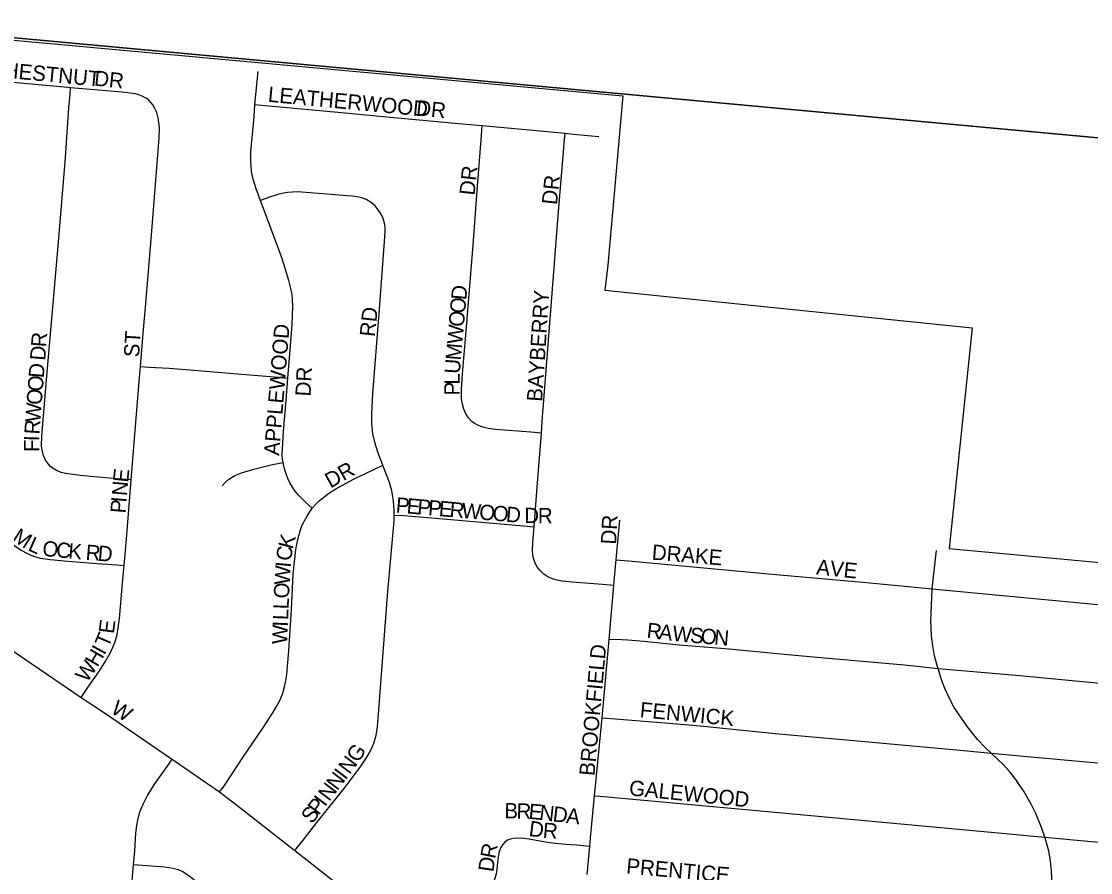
# Model space of a CAD drawing. Extents: x 1410790 to 1770854, y 566777 to 831614.
# Drawn here: x 1536162 to 1539653, y 712205 to 714986 of the extents above; entities that cross this region are included whole.
import ezdxf

# ---------------------------------------------------------------- set-up
doc = ezdxf.new("R2010")
doc.units = 0
for name, color, linetype in [('GM_X_City_Street', 7, 'Continuous'), ('GM_X_City_Street_Text', 7, 'Continuous'), ('GM_X_Corporation', 7, 'Continuous'), ('GM_X_Township', 7, 'Continuous')]:
    doc.layers.add(name, color=color, linetype=linetype)

msp = doc.modelspace()

# ---------------------------------------------------------------- linework, layer by layer
at = {"layer": 'GM_X_City_Street'}
for points in [[(1536924.4, 714714), (1536934.9, 714822.3)], [(1535998.1, 714797.8), (1536033.6, 714795.6), (1536050.1, 714794.6), (1536181.7, 714782.2), (1536313.4, 714770.7), (1536322.1, 714769.9)], [(1536520.3, 713487.8), (1536486.2, 713490.5), (1536387.1, 713498.4), (1536353.4, 713501.8), (1536322.3, 713506.1), (1536306.2, 713508.7), (1536291.8, 713512.3), (1536276.2, 713518.3), (1536264.9, 713525.3), (1536257.1, 713531.3), (1536249.7, 713539.2), (1536240.5, 713552.6), (1536233.4, 713567.3), (1536230.1, 713580.8), (1536227.5, 713597.3), (1536228, 713631.7), (1536244.3, 713826.8), (1536282.8, 714264.4), (1536305.3, 714540.8), (1536316.9, 714703.4), (1536320.4, 714748.4), (1536322.1, 714769.9)], [(1536322.1, 714769.9), (1536491.1, 714755.2), (1536518, 714752), (1536531.8, 714749.6), (1536544.4, 714746.5), (1536555.4, 714742.1), (1536566.4, 714736.2), (1536570, 714734.3)], [(1536550.2, 713857.8), (1536559.4, 713966), (1536568.1, 714064.4), (1536586.2, 714287.5), (1536597.5, 714425.2), (1536611, 714604.6), (1536612.2, 714638.6), (1536610.8, 714655), (1536608.2, 714670.8), (1536603.5, 714687.7), (1536596.4, 714703.5), (1536590.9, 714712.6), (1536585.3, 714720.1), (1536577.9, 714728), (1536570, 714734.3)], [(1536942.7, 714400.4), (1536928, 714438.6), (1536919.3, 714466.4), (1536914.1, 714488.1), (1536911.5, 714509.8), (1536910.6, 714533.2), (1536911.1, 714559.8), (1536921.3, 714673.5), (1536924.4, 714714)], [(1536924.4, 714714), (1536957.5, 714710.9), (1537219, 714686.7), (1537366.4, 714673), (1537602.5, 714651.2), (1537666.6, 714645.3)], [(1537859.7, 713640.3), (1537825.7, 713643.2), (1537708.6, 713652.8), (1537686, 713655.8), (1537672.9, 713658.6), (1537661.7, 713662.3), (1537651.9, 713666), (1537640.7, 713672.6), (1537633, 713678.4), (1537622, 713690.3), (1537613.1, 713704), (1537606.4, 713718.9), (1537601.8, 713734.6), (1537599.2, 713752.1), (1537599.1, 713765.5), (1537599, 713783.3), (1537602.4, 713833.7), (1537613.1, 713960.3), (1537637, 714254.6), (1537650, 714433.5), (1537664.1, 714612.3), (1537666.6, 714645.3)], [(1537666.6, 714645.3), (1537937, 714620.2)], [(1537859.7, 713640.3), (1537862.7, 713678.7), (1537893.2, 714069.9), (1537915.6, 714364.7), (1537932.2, 714559.1), (1537934.6, 714589), (1537937, 714620.2)], [(1537937, 714620.2), (1537964.9, 714617.6), (1538046.9, 714610)], [(1537341.7, 713536), (1537326.2, 713575.2), (1537316.5, 713606.6), (1537309.8, 713638.7), (1537306.4, 713671.3), (1537306, 713704.2), (1537309.7, 713769.8), (1537330, 714031.7), (1537339.9, 714162.8), (1537348.3, 714281.8), (1537349.5, 714298.2), (1537349.5, 714312.9), (1537347.6, 714326.1), (1537342.7, 714341.8), (1537338, 714353.3), (1537332.6, 714362.5), (1537326.9, 714370.5), (1537316.5, 714383.2), (1537304.1, 714393.9), (1537290.1, 714402.5), (1537276.9, 714407.8), (1537263.3, 714411.1), (1537242.6, 714414.3), (1537225.7, 714416), (1537172.8, 714420.3), (1537062.8, 714428.7), (1537046.4, 714428.1), (1537030.1, 714426.4), (1537017, 714424.7), (1536999.5, 714420.3), (1536971.7, 714411.1), (1536942.7, 714400.4)], [(1537032, 713820.3), (1537040.3, 713925.3), (1537045.9, 713995.3), (1537048.2, 714055.3), (1537047.3, 714075.7), (1537045.4, 714092.9), (1537042.6, 714108.8), (1537034.7, 714139.2), (1537023, 714177.9), (1537012.7, 714209.7), (1537003.5, 714237.2), (1536942.7, 714400.4)], [(1536520.3, 713487.8), (1536531.1, 713621.7), (1536548.3, 713834.9), (1536550.2, 713857.8)], [(1536550.2, 713857.8), (1536577.5, 713856.2), (1536644.3, 713852.2), (1536725.2, 713846.1), (1536855.5, 713835.2), (1536999.9, 713823), (1537032, 713820.3)], [(1537016.2, 713544.6), (1537014.6, 713555.2), (1537013.7, 713571.5), (1537013.9, 713587.8), (1537017.8, 713645.6), (1537026.2, 713747.1), (1537032, 713820.3)], [(1537836.1, 713334.7), (1537845.5, 713464), (1537859.7, 713640.3)], [(1536816.7, 713468.1), (1536828.1, 713480.3), (1536838.8, 713489.9), (1536847.5, 713495.9), (1536858.7, 713502.2), (1536880.6, 713510.5), (1536920.8, 713522.7), (1536981.5, 713537.4), (1537016.2, 713544.6)], [(1537111.4, 713394.9), (1537090.5, 713413.6), (1537066.8, 713438), (1537056.1, 713450.3), (1537046.5, 713464.3), (1537038.5, 713477.7), (1537031.6, 713492.5), (1537025.8, 713507.7), (1537020.9, 713523.3), (1537017, 713539.1), (1537016.2, 713544.6)], [(1537111.4, 713394.9), (1537122.8, 713408.1), (1537135.4, 713419.8), (1537147.8, 713430.6), (1537161, 713440.5), (1537188.7, 713458.1), (1537246.2, 713489.8), (1537307.8, 713519.6), (1537341.7, 713536)], [(1537379.3, 713372.9), (1537379.4, 713386.9), (1537376.8, 713419.6), (1537371.1, 713451.9), (1537363.3, 713478.8), (1537354.3, 713503.8), (1537344.3, 713529.4), (1537341.7, 713536)], [(1536497, 713207.7), (1536504.6, 713293.7), (1536520.3, 713487.8)], [(1535874.9, 713449.5), (1535905.2, 713429.7), (1535960, 713393.9), (1536081, 713310.2), (1536163.3, 713256.8), (1536177.6, 713248.9), (1536192.4, 713241.9), (1536207.8, 713236.3), (1536223.6, 713232.3), (1536255.9, 713227.6), (1536313.4, 713222.4), (1536408, 713214.8), (1536473.1, 713209.6), (1536497, 713207.7)], [(1536808.8, 712468.2), (1536822.7, 712485.6), (1536885.1, 712580.3), (1536952.4, 712679.7), (1536983.9, 712729.2), (1536994.4, 712746.8), (1537005.4, 712767.4), (1537013.8, 712788.1), (1537019.7, 712807.5), (1537025.2, 712830.6), (1537028.6, 712852.9), (1537034.5, 712929.5), (1537043.5, 713065.1), (1537049.3, 713179.2), (1537057.7, 713260.7), (1537064, 713292.9), (1537073, 713324.4), (1537078.9, 713339.7), (1537086.3, 713354.3), (1537096.4, 713371.8), (1537111.4, 713394.9)], [(1537054.6, 712276.3), (1537085.8, 712316.4), (1537126.1, 712368.2), (1537218.5, 712483.6), (1537268.2, 712548.9), (1537285.2, 712575.1), (1537293.2, 712587.4), (1537300.3, 712600), (1537307, 712614.6), (1537312.1, 712627.1), (1537316, 712638.9), (1537320, 712653.1), (1537323.4, 712672.4), (1537325.5, 712694), (1537358.1, 713123.7), (1537379.3, 713354), (1537379.3, 713372.9)], [(1537379.3, 713372.9), (1537409.1, 713370.9), (1537500.4, 713363.5), (1537588.9, 713356.2), (1537801.3, 713337.7), (1537836.1, 713334.7)], [(1538104, 713226.9), (1538115.8, 713356.1)], [(1538096.5, 713143.1), (1538058.8, 713146), (1537960.5, 713153.5), (1537927.9, 713157.2), (1537911.7, 713160), (1537895.9, 713164.4), (1537880.9, 713171), (1537867.2, 713180.1), (1537855.2, 713191.3), (1537845.3, 713204.4), (1537837.8, 713219), (1537832.8, 713235.3), (1537831.1, 713255.3), (1537832.3, 713283.7), (1537836.1, 713334.7)], [(1539135.9, 713131.8), (1539141.4, 713180.4), (1539150.1, 713257)], [(1536356.6, 712777.2), (1536381.1, 712812.9), (1536414.1, 712860.6), (1536434.9, 712892.8), (1536451.4, 712921.1), (1536464.6, 712951.1), (1536469.9, 712966.7), (1536474.2, 712982.6), (1536477.4, 713003.9), (1536481.7, 713035.1), (1536493, 713162.6), (1536497, 713207.7)], [(1538096.5, 713143.1), (1538102, 713204.4), (1538104, 713226.9)], [(1538104, 713226.9), (1538144.5, 713223), (1538601.5, 713181.2), (1538909.9, 713153), (1539046.3, 713140.2), (1539135.9, 713131.8)], [(1535727.4, 713183.3), (1535845.8, 713116.6), (1535915.8, 713073.7), (1536026.7, 713001.2), (1536243.7, 712854.5), (1536356.6, 712777.2)], [(1538080.7, 712966.6), (1538096.5, 713143.1)], [(1539155, 712871.9), (1539152, 712881.4), (1539143.8, 712913.3), (1539137.8, 712945.8), (1539133.9, 712978.6), (1539132.1, 713028.1), (1539133.3, 713077.7), (1539135.9, 713131.8)], [(1539135.9, 713131.8), (1539676.8, 713081), (1539888.9, 713061.2), (1540133.3, 713038.6), (1540395.3, 713016.5), (1540415.1, 713014.8)], [(1538058.2, 712709.8), (1538078.5, 712941.8), (1538080.7, 712966.6)], [(1538080.7, 712966.6), (1538102.7, 712966.9), (1538141.8, 712965.1), (1538194.7, 712960.5), (1538309.2, 712948.8), (1538473, 712935.2), (1538653.1, 712918.4), (1538784, 712906.3), (1539046, 712883.2), (1539155, 712871.9)], [(1539328.8, 712594.8), (1539308.1, 712614.4), (1539285.4, 712638.3), (1539254.1, 712676.4), (1539225.8, 712716.6), (1539208.3, 712744.5), (1539192.5, 712773.5), (1539178.6, 712803.5), (1539166.8, 712834.3), (1539155, 712871.9)], [(1539155, 712871.9), (1539422.4, 712848.5), (1539946.1, 712798), (1540322.7, 712764.1), (1540378.4, 712758.9), (1540395, 712757.3)], [(1536356.6, 712777.2), (1536439.9, 712721.7), (1536648.9, 712578.5), (1536654.4, 712574.7)], [(1538033.5, 712455.9), (1538038.7, 712510.2), (1538058.2, 712709.8)], [(1538058.2, 712709.8), (1538101.1, 712707.2), (1538264.4, 712693.4), (1538378.7, 712683.7), (1538623.3, 712659.4), (1538868.1, 712637), (1539227.1, 712604.4), (1539328.8, 712594.8)], [(1539503.7, 712320.7), (1539493.2, 712352.2), (1539474.9, 712397.3), (1539460.8, 712426.5), (1539436.7, 712468.7), (1539409.5, 712509.1), (1539389.3, 712534.3), (1539367.3, 712557.9), (1539328.8, 712594.8)], [(1539328.8, 712594.8), (1539422.9, 712585.8), (1539879.9, 712544.8), (1540124.6, 712522.3), (1540255.1, 712509.4), (1540385.7, 712499.1), (1540402, 712498.4), (1540416.2, 712499.2), (1540429.7, 712500.9), (1540441.6, 712503.7), (1540454, 712507.7), (1540464, 712510.9)], [(1536527.7, 712230.1), (1536531.5, 712276), (1536535.6, 712333.1), (1536538.6, 712358.1), (1536541.6, 712375.9), (1536548.1, 712402.6), (1536560, 712430.6), (1536573.7, 712456.2), (1536597.5, 712494.2), (1536643.3, 712559), (1536654.4, 712574.7)], [(1536654.4, 712574.7), (1536770.3, 712494.7), (1536808.8, 712468.2)], [(1536808.8, 712468.2), (1536888.6, 712406.4), (1537054.6, 712276.3)], [(1538017.5, 712290.7), (1538019.9, 712317.7), (1538033.5, 712455.9)], [(1538033.5, 712455.9), (1538051.6, 712454.2), (1538621.9, 712402.5), (1539422.1, 712328.3), (1539454.6, 712325.1), (1539503.7, 712320.7)], [(1537749.7, 712311.3), (1537740.5, 712304.3), (1537732.4, 712295.7), (1537727.2, 712287), (1537722.1, 712273.9), (1537719, 712256.6), (1537716.7, 712239), (1537714.1, 712215.2), (1537711.9, 712201), (1537707.6, 712184.8), (1537701.7, 712169.5), (1537692.3, 712151.1), (1537680.8, 712133.1), (1537646.8, 712085.2)], [(1537749.7, 712311.3), (1537758.7, 712314.5), (1537767.4, 712316.7), (1537782.7, 712318.2), (1537800.8, 712317.5), (1537819.8, 712314.5), (1537843.2, 712310.4), (1537873, 712305.2), (1537905.4, 712301.1), (1537940, 712297.8), (1537974.3, 712294.9), (1538017.5, 712290.7)], [(1539521.5, 712061.4), (1539526.1, 712113.3), (1539527.7, 712162), (1539525.5, 712210.7), (1539522.3, 712242.9), (1539516.6, 712274.7), (1539508.6, 712306), (1539503.7, 712320.7)], [(1539503.7, 712320.7), (1540255.2, 712251.2), (1540401, 712237.4), (1540605.9, 712217.8), (1540681.1, 712210.7)], [(1537054.6, 712276.3), (1537514.2, 711916.3)], [(1538009.3, 712198.7), (1538017.5, 712290.7)], [(1536498.8, 711879.5), (1536527.7, 712230.1)], [(1537446.8, 711509.3), (1537445, 711542.3), (1537442.7, 711558.1), (1537439.2, 711573.7), (1537434.8, 711589), (1537429, 711603.8), (1537422.1, 711618), (1537413.9, 711631.6), (1537404.5, 711644.4), (1537394.2, 711656.5), (1537371.2, 711678.8), (1537332.8, 711708.5), (1537260.5, 711765), (1536709.8, 712192.8), (1536688.3, 712207.4), (1536674.4, 712213.6), (1536657, 712217.8), (1536628.6, 712222), (1536542.4, 712228.9), (1536527.7, 712230.1)]]:
    msp.add_lwpolyline(points, dxfattribs=at)
at = {"layer": 'GM_X_Corporation'}
msp.add_lwpolyline([(1536520.5, 709189.3), (1536084.2, 709462.2), (1536052.3, 709474.8), (1535988.8, 709512.1), (1535933.4, 709557.2), (1535148.9, 709821.5), (1535460.4, 713294.3), (1535611.1, 714972.1), (1538125.2, 714742.2), (1538076.8, 714189.3), (1538066.4, 714107.8), (1539266.6, 713984.3), (1539191.9, 713263.2), (1540541.3, 713138.1)], dxfattribs=at)
at = {"layer": 'GM_X_Township'}
for points in [[(1536109.9, 720210.8), (1535643.5, 714974.4), (1536009.5, 714944), (1541246.4, 714460.7), (1541691.9, 714420.1), (1541923.4, 714398.9), (1548437.3, 713818.3), (1549151.2, 713753.6), (1551760.4, 713504.3), (1552475.2, 713454.2), (1554274.2, 713261.1), (1561321.7, 712527.7), (1562336.2, 712409.9), (1567635.1, 711954), (1567699, 712623.5), (1567713.4, 712780.3), (1567736.3, 713023.8), (1567847.7, 714189.3), (1568119.6, 717279)], [(1548437.3, 713818.3), (1541923.4, 714398.9), (1541691.9, 714420.1), (1541246.4, 714460.7), (1536009.5, 714944), (1535643.5, 714974.4), (1535639.2, 714824.7), (1535640.1, 714809), (1535640.2, 714776.6), (1535636.6, 714711.5), (1535629.3, 714618.5), (1535628.9, 714613.7), (1535608.8, 714385.7), (1535595.7, 714239.1), (1535574.8, 713994.5), (1535556.5, 713782.6), (1535536.5, 713537.9), (1535521.2, 713351.3), (1535519.7, 713326.1), (1535517.2, 713301.6), (1535471.8, 712844), (1535407.5, 712209), (1535086.4, 708725.9), (1534170.1, 699005.2)]]:
    msp.add_lwpolyline(points, dxfattribs=at)

# ---------------------------------------------------------------- texts
at = {"layer": 'GM_X_City_Street_Text'}
for s, rotation, p in [('CHESTNUT', 354.523, (1536054.5, 714806.9)), ('DR', 353.994, (1536397.6, 714776.1)), ('LEATHERWOOD', 354.6094, (1536965.2, 714723.3)), ('DR', 353.9946, (1537449.2, 714679.3)), ('DR', 83.9946, (1537641.3, 714415.7)), ('DR', 83.9889, (1537910.3, 714384.8)), ('D', 84.8798, (1537614.3, 714073.8)), ('O', 84.8788, (1537610.3, 714030)), ('BAYBERRY', 86.1866, (1537861.9, 713742.1)), ('RD', 83.9877, (1537315.7, 713953.7)), ('O', 84.8851, (1537606.4, 713986.2)), ('APPLEWOOD', 85.4004, (1537003.2, 713565.7)), ('W', 84.8733, (1537601.3, 713929.2)), ('R', 85.5389, (1536242.5, 713920.1)), ('ST', 86.4262, (1536545.7, 713887.3)), ('D', 85.5448, (1536239.1, 713876.2)), ('M', 84.893, (1537596.6, 713876.6)), ('U', 85.8318, (1537593.4, 713832.9)), ('D', 85.5485, (1536234.6, 713819.2)), ('DR', 86.989, (1537105.8, 713759.5)), ('O', 85.5448, (1536231.2, 713775.3)), ('P', 89.877, (1537592.8, 713763.5)), ('L', 89.0848, (1537592.9, 713798.5)), ('O', 85.5376, (1536227.8, 713731.4)), ('W', 85.5574, (1536223.4, 713674.4)), ('R', 86.2449, (1536220.8, 713635)), ('I', 88.2292, (1536220.1, 713613.5)), ('F', 89.8497, (1536220.1, 713578.7)), ('E', 83.8001, (1536509.9, 713477.6)), ('DR', 29.3668, (1537170.9, 713459.3)), ('N', 85.2291, (1536506.3, 713434)), ('P', 85.3907, (1536501.7, 713377.1)), ('I', 85.3972, (1536504.5, 713412.2)), ('P', 355.1864, (1537383, 713381.3)), ('E', 355.2142, (1537418.2, 713378.3)), ('P', 355.1864, (1537453.2, 713375.4)), ('P', 355.2142, (1537488.3, 713372.5)), ('E', 355.1864, (1537523.4, 713369.5)), ('R', 355.2101, (1537558.5, 713366.6)), ('W', 355.1861, (1537598, 713363.3)), ('O', 355.2123, (1537655, 713358.5)), ('O', 355.1855, (1537698.8, 713354.8)), ('D', 355.3756, (1537742.8, 713351.1)), ('D', 359.272, (1537803.6, 713346.7)), ('R', 359.9941, (1537848.3, 713346.1)), ('DR', 86.8222, (1538103.3, 713275.6)), ('M', 327.6777, (1536128.3, 713290.6)), ('L', 336.1029, (1536180, 713258.6)), ('O', 353.3895, (1536228, 713240.1)), ('C', 355.2337, (1536273.5, 713234.8)), ('K', 355.404, (1536313.1, 713231.5)), ('K', 75.1897, (1537047.2, 713258.8)), ('R', 355.4015, (1536370.1, 713226.9)), ('D', 355.404, (1536409.6, 713223.8)), ('C', 83.2093, (1537042.9, 713221.3)), ('DRAKE', 355.2345, (1538219, 713227.3)), ('W', 86.2139, (1537037.2, 713143)), ('I', 84.6591, (1537040.9, 713199.7)), ('AVE', 354.0969, (1538756, 713178.9)), ('O', 87.7804, (1537035.5, 713099.4)), ('L', 87.7757, (1537034.1, 713064.2)), ('L', 87.7732, (1537032.7, 713029)), ('E', 82.8528, (1536463.3, 712983.5)), ('W', 87.7799, (1537029.7, 712949.9)), ('I', 87.7705, (1537031.9, 713007)), ('R', 353.1838, (1538201.8, 712972.1)), ('A', 353.1918, (1538241.1, 712967.4)), ('W', 354.2703, (1538285.8, 712962)), ('S', 355.2389, (1538343.7, 712956.2)), ('O', 355.23, (1538378.7, 712953.3)), ('N', 355.2348, (1538422.6, 712949.6)), ('T', 66.6141, (1536445.4, 712936.6)), ('H', 59.8003, (1536409.8, 712873.6)), ('I', 61.2786, (1536432.6, 712912.8)), ('BROOKFIELD', 84.8046, (1538032.9, 712519.2)), ('W', 55.9859, (1536375.9, 712823.1)), ('W', 327.5282, (1536450.1, 712728.6)), ('FENWICK', 354.5597, (1538179.8, 712712.5)), ('G', 56.7452, (1537261.4, 712560.9)), ('N', 52.9572, (1537232.8, 712522.8)), ('I', 52.9378, (1537219.5, 712505.2)), ('N', 52.9465, (1537193, 712470.1)), ('N', 52.9465, (1537166.5, 712435)), ('GALEWOOD', 354.2181, (1538144.4, 712457.3)), ('P', 52.9279, (1537132, 712389.3)), ('I', 52.9626, (1537153.2, 712417.4)), ('S', 52.9553, (1537110.8, 712361.3)), ('B', 358.5184, (1537738.3, 712382.4)), ('R', 358.5387, (1537777.9, 712381.3)), ('E', 354.8847, (1537816.7, 712380.4)), ('N', 353.3847, (1537851.4, 712377.3)), ('D', 353.418, (1537895.1, 712372.2)), ('A', 353.4064, (1537938.8, 712367.1)), ('D', 352.5917, (1537816.9, 712324.6)), ('R', 355.3424, (1537863.1, 712318.7)), ('R', 78.7567, (1537708.6, 712247.8)), ('D', 81.9248, (1537702.6, 712204.9)), ('PRENTICE', 354.8051, (1538135.5, 712202.1))]:
    msp.add_text(s, height=50, rotation=rotation, dxfattribs=at).set_placement(p)

doc.saveas('drawing.dxf')
